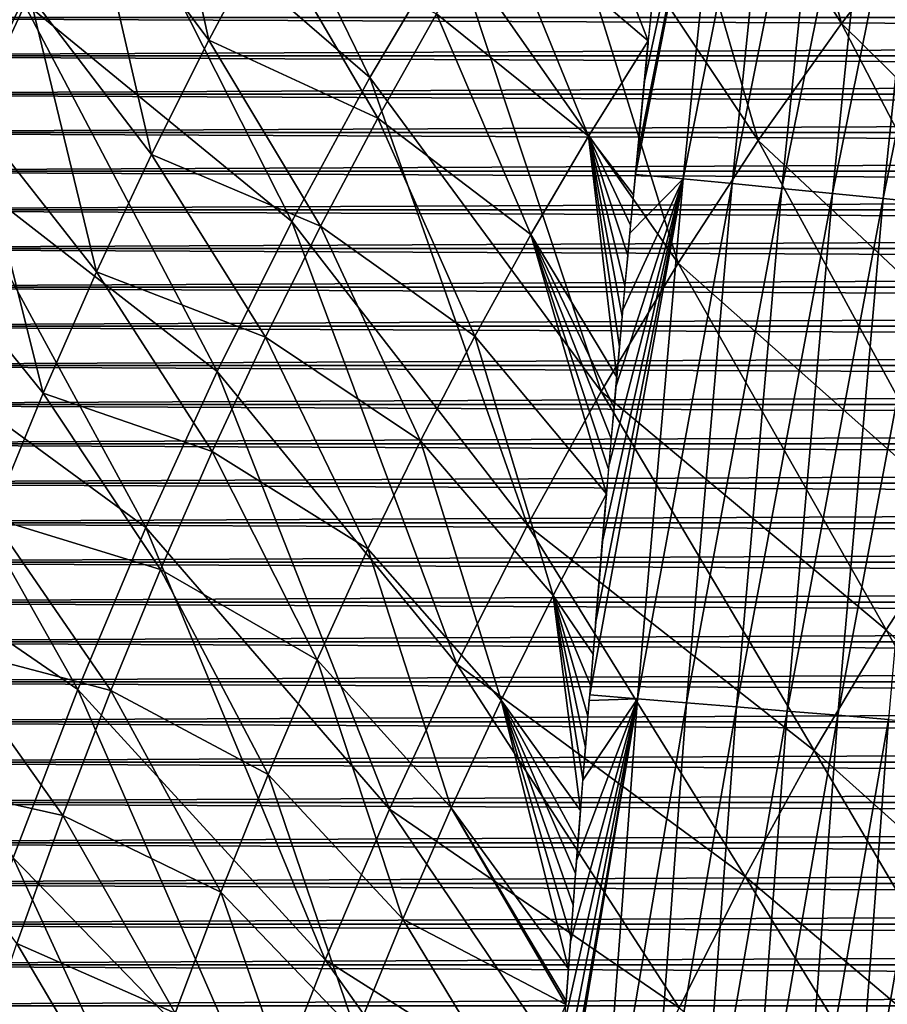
# Model space of a CAD drawing. Header units: millimetres. Extents: x -300 to 300, y -500 to 500.
# Tile 630 of 656: x -140 to -109, y 195 to 230. Entities that reach past the tile are written whole.
import ezdxf

# ---------------------------------------------------------------- set-up
doc = ezdxf.new("R2010")
doc.units = ezdxf.units.MM
doc.header["$LTSCALE"] = 81.481481
for name, color, linetype in [('12', 7, 'CONTINUOUS'), ('20', 7, 'CONTINUOUS'), ('22', 7, 'CONTINUOUS'), ('5', 7, 'CONTINUOUS'), ('6', 7, 'CONTINUOUS')]:
    doc.layers.add(name, color=color, linetype=linetype)

msp = doc.modelspace()

# ---------------------------------------------------------------- linework, layer by layer
at = {"layer": '12', "color": 7, "linetype": 'CONTINUOUS'}
for points in [[(-114.371, 243.377, 57.662), (-116.289, 224.62, 57.962), (-118.008, 224.783, 57.887), (-114.371, 243.377, 57.662)], [(-114.371, 243.377, 57.662), (-118.008, 224.783, 57.887), (-117.949, 225.413, 57.879), (-114.371, 243.377, 57.662)], [(-114.371, 243.377, 57.662), (-117.949, 225.413, 57.879), (-117.685, 228.144, 57.84), (-114.371, 243.377, 57.662)], [(-117.418, 230.858, 57.801), (-114.371, 243.377, 57.662), (-117.685, 228.144, 57.84), (-117.418, 230.858, 57.801)], [(-114.371, 243.377, 57.662), (-112.607, 243.182, 57.615), (-116.289, 224.62, 57.962), (-114.371, 243.377, 57.662)], [(-112.607, 243.182, 57.615), (-114.522, 224.451, 57.914), (-116.289, 224.62, 57.962), (-112.607, 243.182, 57.615)], [(-112.607, 243.182, 57.615), (-110.806, 242.981, 57.437), (-114.522, 224.451, 57.914), (-112.607, 243.182, 57.615)], [(-110.806, 242.981, 57.437), (-112.719, 224.277, 57.735), (-114.522, 224.451, 57.914), (-110.806, 242.981, 57.437)], [(-110.806, 242.981, 57.437), (-108.985, 242.775, 57.118), (-112.719, 224.277, 57.735), (-110.806, 242.981, 57.437)], [(-108.985, 242.775, 57.118), (-110.895, 224.1, 57.416), (-112.719, 224.277, 57.735), (-108.985, 242.775, 57.118)], [(-108.985, 242.775, 57.118), (-107.157, 242.565, 56.654), (-110.895, 224.1, 57.416), (-108.985, 242.775, 57.118)], [(-107.157, 242.565, 56.654), (-109.064, 223.92, 56.952), (-110.895, 224.1, 57.416), (-107.157, 242.565, 56.654)], [(-107.157, 242.565, 56.654), (-105.339, 242.354, 56.04), (-109.064, 223.92, 56.952), (-107.157, 242.565, 56.654)], [(-105.339, 242.354, 56.04), (-107.244, 223.739, 56.337), (-109.064, 223.92, 56.952), (-105.339, 242.354, 56.04)], [(-117.936, 205.859, 58.172), (-119.657, 205.999, 58.097), (-116.289, 224.62, 57.962), (-117.936, 205.859, 58.172)], [(-119.657, 205.999, 58.097), (-119.44, 208.654, 58.072), (-116.289, 224.62, 57.962), (-119.657, 205.999, 58.097)], [(-116.289, 224.62, 57.962), (-119.44, 208.654, 58.072), (-119.202, 211.493, 58.044), (-116.289, 224.62, 57.962)], [(-118.96, 214.313, 58.014), (-116.289, 224.62, 57.962), (-119.202, 211.493, 58.044), (-118.96, 214.313, 58.014)], [(-118.713, 217.114, 57.983), (-116.289, 224.62, 57.962), (-118.96, 214.313, 58.014), (-118.713, 217.114, 57.983)], [(-118.463, 219.898, 57.95), (-116.289, 224.62, 57.962), (-118.713, 217.114, 57.983), (-118.463, 219.898, 57.95)], [(-118.208, 222.664, 57.915), (-116.289, 224.62, 57.962), (-118.463, 219.898, 57.95), (-118.208, 222.664, 57.915)], [(-118.008, 224.783, 57.887), (-116.289, 224.62, 57.962), (-118.208, 222.664, 57.915), (-118.008, 224.783, 57.887)], [(-114.522, 224.451, 57.914), (-117.936, 205.859, 58.172), (-116.289, 224.62, 57.962), (-114.522, 224.451, 57.914)], [(-116.167, 205.715, 58.124), (-117.936, 205.859, 58.172), (-114.522, 224.451, 57.914), (-116.167, 205.715, 58.124)], [(-112.719, 224.277, 57.735), (-116.167, 205.715, 58.124), (-114.522, 224.451, 57.914), (-112.719, 224.277, 57.735)], [(-114.362, 205.567, 57.944), (-116.167, 205.715, 58.124), (-112.719, 224.277, 57.735), (-114.362, 205.567, 57.944)], [(-110.895, 224.1, 57.416), (-114.362, 205.567, 57.944), (-112.719, 224.277, 57.735), (-110.895, 224.1, 57.416)], [(-112.536, 205.416, 57.624), (-114.362, 205.567, 57.944), (-110.895, 224.1, 57.416), (-112.536, 205.416, 57.624)], [(-109.064, 223.92, 56.952), (-112.536, 205.416, 57.624), (-110.895, 224.1, 57.416), (-109.064, 223.92, 56.952)], [(-110.703, 205.263, 57.159), (-112.536, 205.416, 57.624), (-109.064, 223.92, 56.952), (-110.703, 205.263, 57.159)], [(-107.244, 223.739, 56.337), (-110.703, 205.263, 57.159), (-109.064, 223.92, 56.952), (-107.244, 223.739, 56.337)], [(-108.88, 205.11, 56.544), (-110.703, 205.263, 57.159), (-107.244, 223.739, 56.337), (-108.88, 205.11, 56.544)], [(-119.333, 187.098, 58.307), (-121.055, 187.218, 58.233), (-117.936, 205.859, 58.172), (-119.333, 187.098, 58.307)], [(-121.055, 187.218, 58.233), (-120.987, 188.213, 58.228), (-117.936, 205.859, 58.172), (-121.055, 187.218, 58.233)], [(-117.936, 205.859, 58.172), (-120.987, 188.213, 58.228), (-120.779, 191.198, 58.21), (-117.936, 205.859, 58.172)], [(-120.566, 194.16, 58.191), (-117.936, 205.859, 58.172), (-120.779, 191.198, 58.21), (-120.566, 194.16, 58.191)], [(-120.35, 197.101, 58.17), (-117.936, 205.859, 58.172), (-120.566, 194.16, 58.191), (-120.35, 197.101, 58.17)], [(-120.129, 200.02, 58.148), (-117.936, 205.859, 58.172), (-120.35, 197.101, 58.17), (-120.129, 200.02, 58.148)], [(-119.903, 202.918, 58.124), (-117.936, 205.859, 58.172), (-120.129, 200.02, 58.148), (-119.903, 202.918, 58.124)], [(-119.674, 205.796, 58.099), (-117.936, 205.859, 58.172), (-119.903, 202.918, 58.124), (-119.674, 205.796, 58.099)], [(-119.657, 205.999, 58.097), (-117.936, 205.859, 58.172), (-119.674, 205.796, 58.099), (-119.657, 205.999, 58.097)], [(-116.167, 205.715, 58.124), (-119.333, 187.098, 58.307), (-117.936, 205.859, 58.172), (-116.167, 205.715, 58.124)], [(-117.562, 186.977, 58.258), (-119.333, 187.098, 58.307), (-116.167, 205.715, 58.124), (-117.562, 186.977, 58.258)], [(-114.362, 205.567, 57.944), (-117.562, 186.977, 58.258), (-116.167, 205.715, 58.124), (-114.362, 205.567, 57.944)], [(-115.756, 186.852, 58.078), (-117.562, 186.977, 58.258), (-114.362, 205.567, 57.944), (-115.756, 186.852, 58.078)], [(-112.536, 205.416, 57.624), (-115.756, 186.852, 58.078), (-114.362, 205.567, 57.944), (-112.536, 205.416, 57.624)], [(-113.928, 186.725, 57.758), (-115.756, 186.852, 58.078), (-112.536, 205.416, 57.624), (-113.928, 186.725, 57.758)], [(-110.703, 205.263, 57.159), (-113.928, 186.725, 57.758), (-112.536, 205.416, 57.624), (-110.703, 205.263, 57.159)], [(-112.094, 186.597, 57.292), (-113.928, 186.725, 57.758), (-110.703, 205.263, 57.159), (-112.094, 186.597, 57.292)], [(-108.88, 205.11, 56.544), (-112.094, 186.597, 57.292), (-110.703, 205.263, 57.159), (-108.88, 205.11, 56.544)], [(-110.27, 186.469, 56.677), (-112.094, 186.597, 57.292), (-108.88, 205.11, 56.544), (-110.27, 186.469, 56.677)], [(-107.086, 204.957, 55.778), (-110.27, 186.469, 56.677), (-108.88, 205.11, 56.544), (-107.086, 204.957, 55.778)], [(-108.474, 186.342, 55.911), (-110.27, 186.469, 56.677), (-107.086, 204.957, 55.778), (-108.474, 186.342, 55.911)]]:
    msp.add_3dface(points, dxfattribs=at)
at = {"layer": '20', "color": 7, "linetype": 'CONTINUOUS'}
for points in [[(-118.393, 242.578, 72.486), (-110.571, 230.236, 73.352), (-115.074, 246.923, 72.617), (-118.393, 242.578, 72.486)], [(-110.571, 230.236, 73.352), (-107.446, 234.274, 73.471), (-115.074, 246.923, 72.617), (-110.571, 230.236, 73.352)], [(-121.584, 238.024, 72.354), (-113.578, 226.004, 73.232), (-118.393, 242.578, 72.486), (-121.584, 238.024, 72.354)], [(-113.578, 226.004, 73.232), (-110.571, 230.236, 73.352), (-118.393, 242.578, 72.486), (-113.578, 226.004, 73.232)], [(-137.262, 236.632, 70.995), (-127.588, 228.28, 72.087), (-134.274, 241.985, 71.138), (-137.262, 236.632, 70.995)], [(-127.588, 228.28, 72.087), (-124.648, 233.258, 72.22), (-134.274, 241.985, 71.138), (-127.588, 228.28, 72.087)], [(-124.648, 233.258, 72.22), (-116.468, 221.577, 73.111), (-121.584, 238.024, 72.354), (-124.648, 233.258, 72.22)], [(-116.468, 221.577, 73.111), (-113.578, 226.004, 73.232), (-121.584, 238.024, 72.354), (-116.468, 221.577, 73.111)], [(-142.855, 225.25, 70.709), (-140.121, 231.055, 70.852), (-150.625, 236.507, 69.57), (-142.855, 225.25, 70.709)], [(-140.121, 231.055, 70.852), (-130.404, 223.085, 71.953), (-137.262, 236.632, 70.995), (-140.121, 231.055, 70.852)], [(-130.404, 223.085, 71.953), (-127.588, 228.28, 72.087), (-137.262, 236.632, 70.995), (-130.404, 223.085, 71.953)], [(-110.571, 230.236, 73.352), (-100.51, 220.323, 74.183), (-107.446, 234.274, 73.471), (-110.571, 230.236, 73.352)], [(-127.588, 228.28, 72.087), (-119.242, 216.952, 72.989), (-124.648, 233.258, 72.22), (-127.588, 228.28, 72.087)], [(-119.242, 216.952, 72.989), (-116.468, 221.577, 73.111), (-124.648, 233.258, 72.22), (-119.242, 216.952, 72.989)], [(-142.855, 225.25, 70.709), (-133.098, 217.674, 71.819), (-140.121, 231.055, 70.852), (-142.855, 225.25, 70.709)], [(-133.098, 217.674, 71.819), (-130.404, 223.085, 71.953), (-140.121, 231.055, 70.852), (-133.098, 217.674, 71.819)], [(-113.578, 226.004, 73.232), (-103.436, 216.515, 74.076), (-110.571, 230.236, 73.352), (-113.578, 226.004, 73.232)], [(-103.436, 216.515, 74.076), (-100.51, 220.323, 74.183), (-110.571, 230.236, 73.352), (-103.436, 216.515, 74.076)], [(-130.404, 223.085, 71.953), (-121.902, 212.128, 72.868), (-127.588, 228.28, 72.087), (-130.404, 223.085, 71.953)], [(-121.902, 212.128, 72.868), (-119.242, 216.952, 72.989), (-127.588, 228.28, 72.087), (-121.902, 212.128, 72.868)], [(-116.468, 221.577, 73.111), (-106.251, 212.524, 73.967), (-113.578, 226.004, 73.232), (-116.468, 221.577, 73.111)], [(-106.251, 212.524, 73.967), (-103.436, 216.515, 74.076), (-113.578, 226.004, 73.232), (-106.251, 212.524, 73.967)], [(-145.463, 219.215, 70.567), (-135.67, 212.043, 71.687), (-142.855, 225.25, 70.709), (-145.463, 219.215, 70.567)], [(-135.67, 212.043, 71.687), (-133.098, 217.674, 71.819), (-142.855, 225.25, 70.709), (-135.67, 212.043, 71.687)], [(-133.098, 217.674, 71.819), (-124.448, 207.103, 72.747), (-130.404, 223.085, 71.953), (-133.098, 217.674, 71.819)], [(-124.448, 207.103, 72.747), (-121.902, 212.128, 72.868), (-130.404, 223.085, 71.953), (-124.448, 207.103, 72.747)], [(-119.242, 216.952, 72.989), (-108.957, 208.35, 73.857), (-116.468, 221.577, 73.111), (-119.242, 216.952, 72.989)], [(-108.957, 208.35, 73.857), (-106.251, 212.524, 73.967), (-116.468, 221.577, 73.111), (-108.957, 208.35, 73.857)], [(-147.948, 212.949, 70.427), (-138.124, 206.191, 71.555), (-145.463, 219.215, 70.567), (-147.948, 212.949, 70.427)], [(-138.124, 206.191, 71.555), (-135.67, 212.043, 71.687), (-145.463, 219.215, 70.567), (-138.124, 206.191, 71.555)], [(-135.67, 212.043, 71.687), (-126.881, 201.875, 72.626), (-133.098, 217.674, 71.819), (-135.67, 212.043, 71.687)], [(-126.881, 201.875, 72.626), (-124.448, 207.103, 72.747), (-133.098, 217.674, 71.819), (-126.881, 201.875, 72.626)], [(-121.902, 212.128, 72.868), (-111.554, 203.99, 73.747), (-119.242, 216.952, 72.989), (-121.902, 212.128, 72.868)], [(-111.554, 203.99, 73.747), (-108.957, 208.35, 73.857), (-119.242, 216.952, 72.989), (-111.554, 203.99, 73.747)], [(-140.459, 200.115, 71.424), (-138.124, 206.191, 71.555), (-147.948, 212.949, 70.427), (-140.459, 200.115, 71.424)], [(-108.957, 208.35, 73.857), (-98.832, 198.749, 74.6), (-106.251, 212.524, 73.967), (-108.957, 208.35, 73.857)], [(-138.124, 206.191, 71.555), (-129.205, 196.442, 72.506), (-135.67, 212.043, 71.687), (-138.124, 206.191, 71.555)], [(-129.205, 196.442, 72.506), (-126.881, 201.875, 72.626), (-135.67, 212.043, 71.687), (-129.205, 196.442, 72.506)], [(-124.448, 207.103, 72.747), (-114.044, 199.443, 73.637), (-121.902, 212.128, 72.868), (-124.448, 207.103, 72.747)], [(-114.044, 199.443, 73.637), (-111.554, 203.99, 73.747), (-121.902, 212.128, 72.868), (-114.044, 199.443, 73.637)], [(-111.554, 203.99, 73.747), (-101.351, 194.836, 74.502), (-108.957, 208.35, 73.857), (-111.554, 203.99, 73.747)], [(-101.351, 194.836, 74.502), (-98.832, 198.749, 74.6), (-108.957, 208.35, 73.857), (-101.351, 194.836, 74.502)], [(-126.881, 201.875, 72.626), (-116.428, 194.708, 73.527), (-124.448, 207.103, 72.747), (-126.881, 201.875, 72.626)], [(-116.428, 194.708, 73.527), (-114.044, 199.443, 73.637), (-124.448, 207.103, 72.747), (-116.428, 194.708, 73.527)], [(-140.459, 200.115, 71.424), (-131.418, 190.803, 72.387), (-138.124, 206.191, 71.555), (-140.459, 200.115, 71.424)], [(-131.418, 190.803, 72.387), (-129.205, 196.442, 72.506), (-138.124, 206.191, 71.555), (-131.418, 190.803, 72.387)], [(-114.044, 199.443, 73.637), (-103.768, 190.749, 74.403), (-111.554, 203.99, 73.747), (-114.044, 199.443, 73.637)], [(-103.768, 190.749, 74.403), (-101.351, 194.836, 74.502), (-111.554, 203.99, 73.747), (-103.768, 190.749, 74.403)], [(-129.205, 196.442, 72.506), (-118.707, 189.782, 73.418), (-126.881, 201.875, 72.626), (-129.205, 196.442, 72.506)], [(-118.707, 189.782, 73.418), (-116.428, 194.708, 73.527), (-126.881, 201.875, 72.626), (-118.707, 189.782, 73.418)], [(-142.677, 193.814, 71.296), (-133.523, 184.956, 72.269), (-140.459, 200.115, 71.424), (-142.677, 193.814, 71.296)], [(-133.523, 184.956, 72.269), (-131.418, 190.803, 72.387), (-140.459, 200.115, 71.424), (-133.523, 184.956, 72.269)], [(-116.428, 194.708, 73.527), (-106.086, 186.488, 74.305), (-114.044, 199.443, 73.637), (-116.428, 194.708, 73.527)], [(-106.086, 186.488, 74.305), (-103.768, 190.749, 74.403), (-114.044, 199.443, 73.637), (-106.086, 186.488, 74.305)], [(-131.418, 190.803, 72.387), (-120.883, 184.665, 73.309), (-129.205, 196.442, 72.506), (-131.418, 190.803, 72.387)], [(-120.883, 184.665, 73.309), (-118.707, 189.782, 73.418), (-129.205, 196.442, 72.506), (-120.883, 184.665, 73.309)]]:
    msp.add_3dface(points, dxfattribs=at)
at = {"layer": '22', "color": 7, "linetype": 'CONTINUOUS'}
for points in [[(-135.607, 239.614, 55.999), (-133.406, 229.628, 56.466), (-137.778, 235.512, 55.894), (-135.607, 239.614, 55.999)], [(-131.28, 233.623, 56.568), (-133.406, 229.628, 56.466), (-135.607, 239.614, 55.999), (-131.28, 233.623, 56.568)], [(-120.725, 237.752, 57.376), (-117.542, 229.606, 57.819), (-122.988, 234.223, 57.279), (-120.725, 237.752, 57.376)], [(-117.442, 230.615, 57.804), (-117.542, 229.606, 57.819), (-120.725, 237.752, 57.376), (-117.442, 230.615, 57.804)], [(-139.877, 231.282, 55.788), (-141.907, 226.923, 55.683), (-144.79, 235.807, 55.148), (-139.877, 231.282, 55.788)], [(-137.778, 235.512, 55.894), (-135.464, 225.509, 56.365), (-139.877, 231.282, 55.788), (-137.778, 235.512, 55.894)], [(-133.406, 229.628, 56.466), (-135.464, 225.509, 56.365), (-137.778, 235.512, 55.894), (-133.406, 229.628, 56.466)], [(-122.988, 234.223, 57.279), (-119.695, 226.168, 57.726), (-125.182, 230.575, 57.181), (-122.988, 234.223, 57.279)], [(-117.542, 229.606, 57.819), (-119.695, 226.168, 57.726), (-122.988, 234.223, 57.279), (-117.542, 229.606, 57.819)], [(-133.406, 229.628, 56.466), (-131.28, 233.623, 56.568), (-127.308, 226.809, 57.084), (-133.406, 229.628, 56.466)], [(-131.28, 233.623, 56.568), (-125.182, 230.575, 57.181), (-127.308, 226.809, 57.084), (-131.28, 233.623, 56.568)], [(-139.877, 231.282, 55.788), (-137.452, 221.263, 56.263), (-141.907, 226.923, 55.683), (-139.877, 231.282, 55.788)], [(-135.464, 225.509, 56.365), (-137.452, 221.263, 56.263), (-139.877, 231.282, 55.788), (-135.464, 225.509, 56.365)], [(-125.182, 230.575, 57.181), (-121.783, 222.617, 57.634), (-127.308, 226.809, 57.084), (-125.182, 230.575, 57.181)], [(-119.695, 226.168, 57.726), (-121.783, 222.617, 57.634), (-125.182, 230.575, 57.181), (-119.695, 226.168, 57.726)], [(-135.464, 225.509, 56.365), (-133.406, 229.628, 56.466), (-129.366, 222.921, 56.986), (-135.464, 225.509, 56.365)], [(-133.406, 229.628, 56.466), (-127.308, 226.809, 57.084), (-129.366, 222.921, 56.986), (-133.406, 229.628, 56.466)], [(-117.542, 229.606, 57.819), (-118.077, 224.053, 57.896), (-119.695, 226.168, 57.726), (-117.542, 229.606, 57.819)], [(-117.974, 225.147, 57.881), (-118.077, 224.053, 57.896), (-117.542, 229.606, 57.819), (-117.974, 225.147, 57.881)], [(-117.542, 229.606, 57.819), (-117.55, 229.522, 57.82), (-117.974, 225.147, 57.881), (-117.542, 229.606, 57.819)], [(-117.869, 226.241, 57.866), (-117.974, 225.147, 57.881), (-117.55, 229.522, 57.82), (-117.869, 226.241, 57.866)], [(-117.764, 227.334, 57.851), (-117.869, 226.241, 57.866), (-117.55, 229.522, 57.82), (-117.764, 227.334, 57.851)], [(-117.658, 228.428, 57.836), (-117.764, 227.334, 57.851), (-117.55, 229.522, 57.82), (-117.658, 228.428, 57.836)], [(-141.907, 226.923, 55.683), (-139.373, 216.89, 56.162), (-143.867, 222.434, 55.579), (-141.907, 226.923, 55.683)], [(-137.452, 221.263, 56.263), (-139.373, 216.89, 56.162), (-141.907, 226.923, 55.683), (-137.452, 221.263, 56.263)], [(-127.308, 226.809, 57.084), (-123.806, 218.952, 57.541), (-129.366, 222.921, 56.986), (-127.308, 226.809, 57.084)], [(-121.783, 222.617, 57.634), (-123.806, 218.952, 57.541), (-127.308, 226.809, 57.084), (-121.783, 222.617, 57.634)], [(-119.695, 226.168, 57.726), (-118.682, 217.462, 57.976), (-121.783, 222.617, 57.634), (-119.695, 226.168, 57.726)], [(-118.583, 218.563, 57.964), (-118.682, 217.462, 57.976), (-119.695, 226.168, 57.726), (-118.583, 218.563, 57.964)], [(-118.484, 219.662, 57.951), (-118.583, 218.563, 57.964), (-119.695, 226.168, 57.726), (-118.484, 219.662, 57.951)], [(-118.384, 220.761, 57.937), (-118.484, 219.662, 57.951), (-119.695, 226.168, 57.726), (-118.384, 220.761, 57.937)], [(-118.282, 221.859, 57.924), (-118.384, 220.761, 57.937), (-119.695, 226.168, 57.726), (-118.282, 221.859, 57.924)], [(-118.18, 222.957, 57.91), (-118.282, 221.859, 57.924), (-119.695, 226.168, 57.726), (-118.18, 222.957, 57.91)], [(-118.077, 224.053, 57.896), (-118.18, 222.957, 57.91), (-119.695, 226.168, 57.726), (-118.077, 224.053, 57.896)], [(-137.452, 221.263, 56.263), (-135.464, 225.509, 56.365), (-131.357, 218.913, 56.888), (-137.452, 221.263, 56.263)], [(-135.464, 225.509, 56.365), (-129.366, 222.921, 56.986), (-131.357, 218.913, 56.888), (-135.464, 225.509, 56.365)], [(-129.366, 222.921, 56.986), (-125.765, 215.171, 57.449), (-131.357, 218.913, 56.888), (-129.366, 222.921, 56.986)], [(-123.806, 218.952, 57.541), (-125.765, 215.171, 57.449), (-129.366, 222.921, 56.986), (-123.806, 218.952, 57.541)], [(-121.783, 222.617, 57.634), (-119.051, 213.254, 58.022), (-123.806, 218.952, 57.541), (-121.783, 222.617, 57.634)], [(-118.974, 214.148, 58.013), (-119.051, 213.254, 58.022), (-121.783, 222.617, 57.634), (-118.974, 214.148, 58.013)], [(-118.877, 215.255, 58.001), (-118.974, 214.148, 58.013), (-121.783, 222.617, 57.634), (-118.877, 215.255, 58.001)], [(-118.78, 216.36, 57.989), (-118.877, 215.255, 58.001), (-121.783, 222.617, 57.634), (-118.78, 216.36, 57.989)], [(-118.682, 217.462, 57.976), (-118.78, 216.36, 57.989), (-121.783, 222.617, 57.634), (-118.682, 217.462, 57.976)], [(-139.373, 216.89, 56.162), (-141.225, 212.39, 56.062), (-143.867, 222.434, 55.579), (-139.373, 216.89, 56.162)], [(-139.373, 216.89, 56.162), (-137.452, 221.263, 56.263), (-133.282, 214.783, 56.791), (-139.373, 216.89, 56.162)], [(-137.452, 221.263, 56.263), (-131.357, 218.913, 56.888), (-133.282, 214.783, 56.791), (-137.452, 221.263, 56.263)], [(-131.357, 218.913, 56.888), (-127.66, 211.275, 57.356), (-133.282, 214.783, 56.791), (-131.357, 218.913, 56.888)], [(-125.765, 215.171, 57.449), (-127.66, 211.275, 57.356), (-131.357, 218.913, 56.888), (-125.765, 215.171, 57.449)], [(-123.806, 218.952, 57.541), (-120.981, 209.589, 57.933), (-125.765, 215.171, 57.449), (-123.806, 218.952, 57.541)], [(-119.051, 213.254, 58.022), (-120.981, 209.589, 57.933), (-123.806, 218.952, 57.541), (-119.051, 213.254, 58.022)], [(-141.225, 212.39, 56.062), (-139.373, 216.89, 56.162), (-135.141, 210.53, 56.694), (-141.225, 212.39, 56.062)], [(-139.373, 216.89, 56.162), (-133.282, 214.783, 56.791), (-135.141, 210.53, 56.694), (-139.373, 216.89, 56.162)], [(-125.765, 215.171, 57.449), (-122.848, 205.811, 57.845), (-127.66, 211.275, 57.356), (-125.765, 215.171, 57.449)], [(-120.981, 209.589, 57.933), (-122.848, 205.811, 57.845), (-125.765, 215.171, 57.449), (-120.981, 209.589, 57.933)], [(-133.282, 214.783, 56.791), (-129.492, 207.263, 57.264), (-135.141, 210.53, 56.694), (-133.282, 214.783, 56.791)], [(-127.66, 211.275, 57.356), (-129.492, 207.263, 57.264), (-133.282, 214.783, 56.791), (-127.66, 211.275, 57.356)], [(-119.051, 213.254, 58.022), (-119.537, 207.473, 58.079), (-120.981, 209.589, 57.933), (-119.051, 213.254, 58.022)], [(-119.445, 208.592, 58.069), (-119.537, 207.473, 58.079), (-119.051, 213.254, 58.022), (-119.445, 208.592, 58.069)], [(-119.051, 213.254, 58.022), (-119.069, 213.04, 58.025), (-119.445, 208.592, 58.069), (-119.051, 213.254, 58.022)], [(-119.352, 209.708, 58.058), (-119.445, 208.592, 58.069), (-119.069, 213.04, 58.025), (-119.352, 209.708, 58.058)], [(-119.259, 210.821, 58.047), (-119.352, 209.708, 58.058), (-119.069, 213.04, 58.025), (-119.259, 210.821, 58.047)], [(-119.164, 211.931, 58.036), (-119.259, 210.821, 58.047), (-119.069, 213.04, 58.025), (-119.164, 211.931, 58.036)], [(-143.012, 207.76, 55.962), (-141.225, 212.39, 56.062), (-136.934, 206.152, 56.598), (-143.012, 207.76, 55.962)], [(-141.225, 212.39, 56.062), (-135.141, 210.53, 56.694), (-136.934, 206.152, 56.598), (-141.225, 212.39, 56.062)], [(-127.66, 211.275, 57.356), (-124.653, 201.918, 57.756), (-129.492, 207.263, 57.264), (-127.66, 211.275, 57.356)], [(-122.848, 205.811, 57.845), (-124.653, 201.918, 57.756), (-127.66, 211.275, 57.356), (-122.848, 205.811, 57.845)], [(-135.141, 210.53, 56.694), (-131.262, 203.132, 57.172), (-136.934, 206.152, 56.598), (-135.141, 210.53, 56.694)], [(-129.492, 207.263, 57.264), (-131.262, 203.132, 57.172), (-135.141, 210.53, 56.694), (-129.492, 207.263, 57.264)], [(-120.981, 209.589, 57.933), (-119.988, 201.83, 58.128), (-122.848, 205.811, 57.845), (-120.981, 209.589, 57.933)], [(-119.899, 202.966, 58.118), (-119.988, 201.83, 58.128), (-120.981, 209.589, 57.933), (-119.899, 202.966, 58.118)], [(-119.809, 204.098, 58.109), (-119.899, 202.966, 58.118), (-120.981, 209.589, 57.933), (-119.809, 204.098, 58.109)], [(-119.719, 205.227, 58.099), (-119.809, 204.098, 58.109), (-120.981, 209.589, 57.933), (-119.719, 205.227, 58.099)], [(-119.628, 206.351, 58.089), (-119.719, 205.227, 58.099), (-120.981, 209.589, 57.933), (-119.628, 206.351, 58.089)], [(-119.537, 207.473, 58.079), (-119.628, 206.351, 58.089), (-120.981, 209.589, 57.933), (-119.537, 207.473, 58.079)], [(-144.731, 203.001, 55.863), (-143.012, 207.76, 55.962), (-138.664, 201.651, 56.503), (-144.731, 203.001, 55.863)], [(-143.012, 207.76, 55.962), (-136.934, 206.152, 56.598), (-138.664, 201.651, 56.503), (-143.012, 207.76, 55.962)], [(-129.492, 207.263, 57.264), (-126.397, 197.909, 57.668), (-131.262, 203.132, 57.172), (-129.492, 207.263, 57.264)], [(-124.653, 201.918, 57.756), (-126.397, 197.909, 57.668), (-129.492, 207.263, 57.264), (-124.653, 201.918, 57.756)], [(-136.934, 206.152, 56.598), (-132.97, 198.884, 57.081), (-138.664, 201.651, 56.503), (-136.934, 206.152, 56.598)], [(-131.262, 203.132, 57.172), (-132.97, 198.884, 57.081), (-136.934, 206.152, 56.598), (-131.262, 203.132, 57.172)], [(-122.848, 205.811, 57.845), (-120.423, 196.113, 58.17), (-124.653, 201.918, 57.756), (-122.848, 205.811, 57.845)], [(-120.337, 197.262, 58.162), (-120.423, 196.113, 58.17), (-122.848, 205.811, 57.845), (-120.337, 197.262, 58.162)], [(-120.251, 198.407, 58.154), (-120.337, 197.262, 58.162), (-122.848, 205.811, 57.845), (-120.251, 198.407, 58.154)], [(-120.164, 199.55, 58.145), (-120.251, 198.407, 58.154), (-122.848, 205.811, 57.845), (-120.164, 199.55, 58.145)], [(-120.076, 200.691, 58.137), (-120.164, 199.55, 58.145), (-122.848, 205.811, 57.845), (-120.076, 200.691, 58.137)], [(-119.988, 201.83, 58.128), (-120.076, 200.691, 58.137), (-122.848, 205.811, 57.845), (-119.988, 201.83, 58.128)], [(-144.731, 203.001, 55.863), (-138.664, 201.651, 56.503), (-140.329, 197.023, 56.408), (-144.731, 203.001, 55.863)], [(-131.262, 203.132, 57.172), (-128.079, 193.785, 57.58), (-132.97, 198.884, 57.081), (-131.262, 203.132, 57.172)], [(-126.397, 197.909, 57.668), (-128.079, 193.785, 57.58), (-131.262, 203.132, 57.172), (-126.397, 197.909, 57.668)], [(-124.653, 201.918, 57.756), (-120.517, 194.828, 58.179), (-126.397, 197.909, 57.668), (-124.653, 201.918, 57.756)], [(-120.507, 194.96, 58.178), (-120.517, 194.828, 58.179), (-124.653, 201.918, 57.756), (-120.507, 194.96, 58.178)], [(-120.423, 196.113, 58.17), (-120.507, 194.96, 58.178), (-124.653, 201.918, 57.756), (-120.423, 196.113, 58.17)], [(-138.664, 201.651, 56.503), (-134.616, 194.517, 56.991), (-140.329, 197.023, 56.408), (-138.664, 201.651, 56.503)], [(-132.97, 198.884, 57.081), (-134.616, 194.517, 56.991), (-138.664, 201.651, 56.503), (-132.97, 198.884, 57.081)], [(-132.97, 198.884, 57.081), (-129.701, 189.543, 57.493), (-134.616, 194.517, 56.991), (-132.97, 198.884, 57.081)], [(-128.079, 193.785, 57.58), (-129.701, 189.543, 57.493), (-132.97, 198.884, 57.081), (-128.079, 193.785, 57.58)], [(-126.397, 197.909, 57.668), (-122.187, 190.946, 58.095), (-128.079, 193.785, 57.58), (-126.397, 197.909, 57.668)], [(-120.517, 194.828, 58.179), (-122.187, 190.946, 58.095), (-126.397, 197.909, 57.668), (-120.517, 194.828, 58.179)], [(-140.329, 197.023, 56.408), (-136.201, 190.03, 56.901), (-141.93, 192.269, 56.314), (-140.329, 197.023, 56.408)], [(-134.616, 194.517, 56.991), (-136.201, 190.03, 56.901), (-140.329, 197.023, 56.408), (-134.616, 194.517, 56.991)]]:
    msp.add_3dface(points, dxfattribs=at)
at = {"layer": '5', "color": 7, "linetype": 'CONTINUOUS'}
for points in [[(154.925, 229.068, 11), (-154.925, 229.068, 11), (-154.793, 230.449, 11), (154.925, 229.068, 11)], [(154.793, 230.449, 11), (154.925, 229.068, 11), (-154.793, 230.449, 11), (154.793, 230.449, 11)], [(155.056, 227.684, 11), (-155.056, 227.684, 11), (-154.925, 229.068, 11), (155.056, 227.684, 11)], [(154.925, 229.068, 11), (155.056, 227.684, 11), (-154.925, 229.068, 11), (154.925, 229.068, 11)], [(155.186, 226.296, 11), (-155.186, 226.296, 11), (-155.056, 227.684, 11), (155.186, 226.296, 11)], [(155.056, 227.684, 11), (155.186, 226.296, 11), (-155.056, 227.684, 11), (155.056, 227.684, 11)], [(155.315, 224.905, 11), (-155.315, 224.905, 11), (-155.186, 226.296, 11), (155.315, 224.905, 11)], [(155.186, 226.296, 11), (155.315, 224.905, 11), (-155.186, 226.296, 11), (155.186, 226.296, 11)], [(155.443, 223.51, 11), (-155.443, 223.51, 11), (-155.315, 224.905, 11), (155.443, 223.51, 11)], [(155.315, 224.905, 11), (155.443, 223.51, 11), (-155.315, 224.905, 11), (155.315, 224.905, 11)], [(155.57, 222.111, 11), (-155.57, 222.111, 11), (-155.443, 223.51, 11), (155.57, 222.111, 11)], [(155.443, 223.51, 11), (155.57, 222.111, 11), (-155.443, 223.51, 11), (155.443, 223.51, 11)], [(155.695, 220.709, 11), (-155.695, 220.709, 11), (-155.57, 222.111, 11), (155.695, 220.709, 11)], [(155.57, 222.111, 11), (155.695, 220.709, 11), (-155.57, 222.111, 11), (155.57, 222.111, 11)], [(155.82, 219.303, 11), (-155.82, 219.303, 11), (-155.695, 220.709, 11), (155.82, 219.303, 11)], [(155.695, 220.709, 11), (155.82, 219.303, 11), (-155.695, 220.709, 11), (155.695, 220.709, 11)], [(155.943, 217.893, 11), (-155.943, 217.893, 11), (-155.82, 219.303, 11), (155.943, 217.893, 11)], [(155.82, 219.303, 11), (155.943, 217.893, 11), (-155.82, 219.303, 11), (155.82, 219.303, 11)], [(156.066, 216.479, 11), (-156.066, 216.479, 11), (-155.943, 217.893, 11), (156.066, 216.479, 11)], [(155.943, 217.893, 11), (156.066, 216.479, 11), (-155.943, 217.893, 11), (155.943, 217.893, 11)], [(156.187, 215.062, 11), (-156.187, 215.062, 11), (-156.066, 216.479, 11), (156.187, 215.062, 11)], [(156.066, 216.479, 11), (156.187, 215.062, 11), (-156.066, 216.479, 11), (156.066, 216.479, 11)], [(156.307, 213.64, 11), (-156.307, 213.64, 11), (-156.187, 215.062, 11), (156.307, 213.64, 11)], [(156.187, 215.062, 11), (156.307, 213.64, 11), (-156.187, 215.062, 11), (156.187, 215.062, 11)], [(156.427, 212.215, 11), (-156.427, 212.214, 11), (-156.307, 213.64, 11), (156.427, 212.215, 11)], [(156.307, 213.64, 11), (156.427, 212.215, 11), (-156.307, 213.64, 11), (156.307, 213.64, 11)], [(156.545, 210.785, 11), (-156.545, 210.785, 11), (-156.427, 212.214, 11), (156.545, 210.785, 11)], [(156.427, 212.215, 11), (156.545, 210.785, 11), (-156.427, 212.214, 11), (156.427, 212.215, 11)], [(156.662, 209.351, 11), (-156.662, 209.351, 11), (-156.545, 210.785, 11), (156.662, 209.351, 11)], [(156.545, 210.785, 11), (156.662, 209.351, 11), (-156.545, 210.785, 11), (156.545, 210.785, 11)], [(156.778, 207.913, 11), (-156.778, 207.913, 11), (-156.662, 209.351, 11), (156.778, 207.913, 11)], [(156.662, 209.351, 11), (156.778, 207.913, 11), (-156.662, 209.351, 11), (156.662, 209.351, 11)], [(156.893, 206.471, 11), (-156.893, 206.471, 11), (-156.778, 207.913, 11), (156.893, 206.471, 11)], [(156.778, 207.913, 11), (156.893, 206.471, 11), (-156.778, 207.913, 11), (156.778, 207.913, 11)], [(157.007, 205.025, 11), (-157.007, 205.025, 11), (-156.893, 206.471, 11), (157.007, 205.025, 11)], [(156.893, 206.471, 11), (157.007, 205.025, 11), (-156.893, 206.471, 11), (156.893, 206.471, 11)], [(157.119, 203.574, 11), (-157.119, 203.574, 11), (-157.007, 205.025, 11), (157.119, 203.574, 11)], [(157.007, 205.025, 11), (157.119, 203.574, 11), (-157.007, 205.025, 11), (157.007, 205.025, 11)], [(157.231, 202.119, 11), (-157.231, 202.119, 11), (-157.119, 203.574, 11), (157.231, 202.119, 11)], [(157.119, 203.574, 11), (157.231, 202.119, 11), (-157.119, 203.574, 11), (157.119, 203.574, 11)], [(157.342, 200.66, 11), (-157.342, 200.66, 11), (-157.231, 202.119, 11), (157.342, 200.66, 11)], [(157.231, 202.119, 11), (157.342, 200.66, 11), (-157.231, 202.119, 11), (157.231, 202.119, 11)], [(157.451, 199.196, 11), (-157.451, 199.196, 11), (-157.342, 200.66, 11), (157.451, 199.196, 11)], [(157.342, 200.66, 11), (157.451, 199.196, 11), (-157.342, 200.66, 11), (157.342, 200.66, 11)], [(157.56, 197.728, 11), (-157.56, 197.728, 11), (-157.451, 199.196, 11), (157.56, 197.728, 11)], [(157.451, 199.196, 11), (157.56, 197.728, 11), (-157.451, 199.196, 11), (157.451, 199.196, 11)], [(157.667, 196.255, 11), (-157.667, 196.255, 11), (-157.56, 197.728, 11), (157.667, 196.255, 11)], [(157.56, 197.728, 11), (157.667, 196.255, 11), (-157.56, 197.728, 11), (157.56, 197.728, 11)], [(157.774, 194.777, 11), (-157.774, 194.777, 11), (-157.667, 196.255, 11), (157.774, 194.777, 11)], [(157.667, 196.255, 11), (157.774, 194.777, 11), (-157.667, 196.255, 11), (157.667, 196.255, 11)]]:
    msp.add_3dface(points, dxfattribs=at)
at = {"layer": '6', "color": 7, "linetype": 'CONTINUOUS'}
for points in [[(154.925, 229.068, 16), (154.793, 230.449, 16), (-154.925, 229.068, 16), (154.925, 229.068, 16)], [(154.793, 230.449, 16), (-154.793, 230.449, 16), (-154.925, 229.068, 16), (154.793, 230.449, 16)], [(155.056, 227.684, 16), (154.925, 229.068, 16), (-155.056, 227.684, 16), (155.056, 227.684, 16)], [(154.925, 229.068, 16), (-154.925, 229.068, 16), (-155.056, 227.684, 16), (154.925, 229.068, 16)], [(155.186, 226.296, 16), (155.056, 227.684, 16), (-155.186, 226.296, 16), (155.186, 226.296, 16)], [(155.056, 227.684, 16), (-155.056, 227.684, 16), (-155.186, 226.296, 16), (155.056, 227.684, 16)], [(155.315, 224.905, 16), (155.186, 226.296, 16), (-155.315, 224.905, 16), (155.315, 224.905, 16)], [(155.186, 226.296, 16), (-155.186, 226.296, 16), (-155.315, 224.905, 16), (155.186, 226.296, 16)], [(155.443, 223.51, 16), (155.315, 224.905, 16), (-155.443, 223.51, 16), (155.443, 223.51, 16)], [(155.315, 224.905, 16), (-155.315, 224.905, 16), (-155.443, 223.51, 16), (155.315, 224.905, 16)], [(155.57, 222.111, 16), (155.443, 223.51, 16), (-155.57, 222.111, 16), (155.57, 222.111, 16)], [(155.443, 223.51, 16), (-155.443, 223.51, 16), (-155.57, 222.111, 16), (155.443, 223.51, 16)], [(155.695, 220.709, 16), (155.57, 222.111, 16), (-155.695, 220.709, 16), (155.695, 220.709, 16)], [(155.57, 222.111, 16), (-155.57, 222.111, 16), (-155.695, 220.709, 16), (155.57, 222.111, 16)], [(155.82, 219.303, 16), (155.695, 220.709, 16), (-155.82, 219.303, 16), (155.82, 219.303, 16)], [(155.695, 220.709, 16), (-155.695, 220.709, 16), (-155.82, 219.303, 16), (155.695, 220.709, 16)], [(155.943, 217.893, 16), (155.82, 219.303, 16), (-155.943, 217.893, 16), (155.943, 217.893, 16)], [(155.82, 219.303, 16), (-155.82, 219.303, 16), (-155.943, 217.893, 16), (155.82, 219.303, 16)], [(156.066, 216.479, 16), (155.943, 217.893, 16), (-156.066, 216.479, 16), (156.066, 216.479, 16)], [(155.943, 217.893, 16), (-155.943, 217.893, 16), (-156.066, 216.479, 16), (155.943, 217.893, 16)], [(156.187, 215.062, 16), (156.066, 216.479, 16), (-156.187, 215.062, 16), (156.187, 215.062, 16)], [(156.066, 216.479, 16), (-156.066, 216.479, 16), (-156.187, 215.062, 16), (156.066, 216.479, 16)], [(156.307, 213.64, 16), (156.187, 215.062, 16), (-156.307, 213.64, 16), (156.307, 213.64, 16)], [(156.187, 215.062, 16), (-156.187, 215.062, 16), (-156.307, 213.64, 16), (156.187, 215.062, 16)], [(156.427, 212.214, 16), (156.307, 213.64, 16), (-156.427, 212.215, 16), (156.427, 212.214, 16)], [(156.307, 213.64, 16), (-156.307, 213.64, 16), (-156.427, 212.215, 16), (156.307, 213.64, 16)], [(156.427, 212.214, 16), (-156.427, 212.215, 16), (-156.545, 210.785, 16), (156.427, 212.214, 16)], [(156.545, 210.785, 16), (156.427, 212.214, 16), (-156.545, 210.785, 16), (156.545, 210.785, 16)], [(156.662, 209.351, 16), (156.545, 210.785, 16), (-156.662, 209.351, 16), (156.662, 209.351, 16)], [(156.545, 210.785, 16), (-156.545, 210.785, 16), (-156.662, 209.351, 16), (156.545, 210.785, 16)], [(156.778, 207.913, 16), (156.662, 209.351, 16), (-156.778, 207.913, 16), (156.778, 207.913, 16)], [(156.662, 209.351, 16), (-156.662, 209.351, 16), (-156.778, 207.913, 16), (156.662, 209.351, 16)], [(156.893, 206.471, 16), (156.778, 207.913, 16), (-156.893, 206.471, 16), (156.893, 206.471, 16)], [(156.778, 207.913, 16), (-156.778, 207.913, 16), (-156.893, 206.471, 16), (156.778, 207.913, 16)], [(157.007, 205.025, 16), (156.893, 206.471, 16), (-157.007, 205.025, 16), (157.007, 205.025, 16)], [(156.893, 206.471, 16), (-156.893, 206.471, 16), (-157.007, 205.025, 16), (156.893, 206.471, 16)], [(157.119, 203.574, 16), (157.007, 205.025, 16), (-157.119, 203.574, 16), (157.119, 203.574, 16)], [(157.007, 205.025, 16), (-157.007, 205.025, 16), (-157.119, 203.574, 16), (157.007, 205.025, 16)], [(157.231, 202.119, 16), (157.119, 203.574, 16), (-157.231, 202.119, 16), (157.231, 202.119, 16)], [(157.119, 203.574, 16), (-157.119, 203.574, 16), (-157.231, 202.119, 16), (157.119, 203.574, 16)], [(157.342, 200.66, 16), (157.231, 202.119, 16), (-157.342, 200.66, 16), (157.342, 200.66, 16)], [(157.231, 202.119, 16), (-157.231, 202.119, 16), (-157.342, 200.66, 16), (157.231, 202.119, 16)], [(157.451, 199.196, 16), (157.342, 200.66, 16), (-157.451, 199.196, 16), (157.451, 199.196, 16)], [(157.342, 200.66, 16), (-157.342, 200.66, 16), (-157.451, 199.196, 16), (157.342, 200.66, 16)], [(157.56, 197.728, 16), (157.451, 199.196, 16), (-157.56, 197.728, 16), (157.56, 197.728, 16)], [(157.451, 199.196, 16), (-157.451, 199.196, 16), (-157.56, 197.728, 16), (157.451, 199.196, 16)], [(157.667, 196.255, 16), (157.56, 197.728, 16), (-157.667, 196.255, 16), (157.667, 196.255, 16)], [(157.56, 197.728, 16), (-157.56, 197.728, 16), (-157.667, 196.255, 16), (157.56, 197.728, 16)], [(157.774, 194.777, 16), (157.667, 196.255, 16), (-157.774, 194.777, 16), (157.774, 194.777, 16)], [(157.667, 196.255, 16), (-157.667, 196.255, 16), (-157.774, 194.777, 16), (157.667, 196.255, 16)]]:
    msp.add_3dface(points, dxfattribs=at)

doc.saveas('drawing.dxf')
